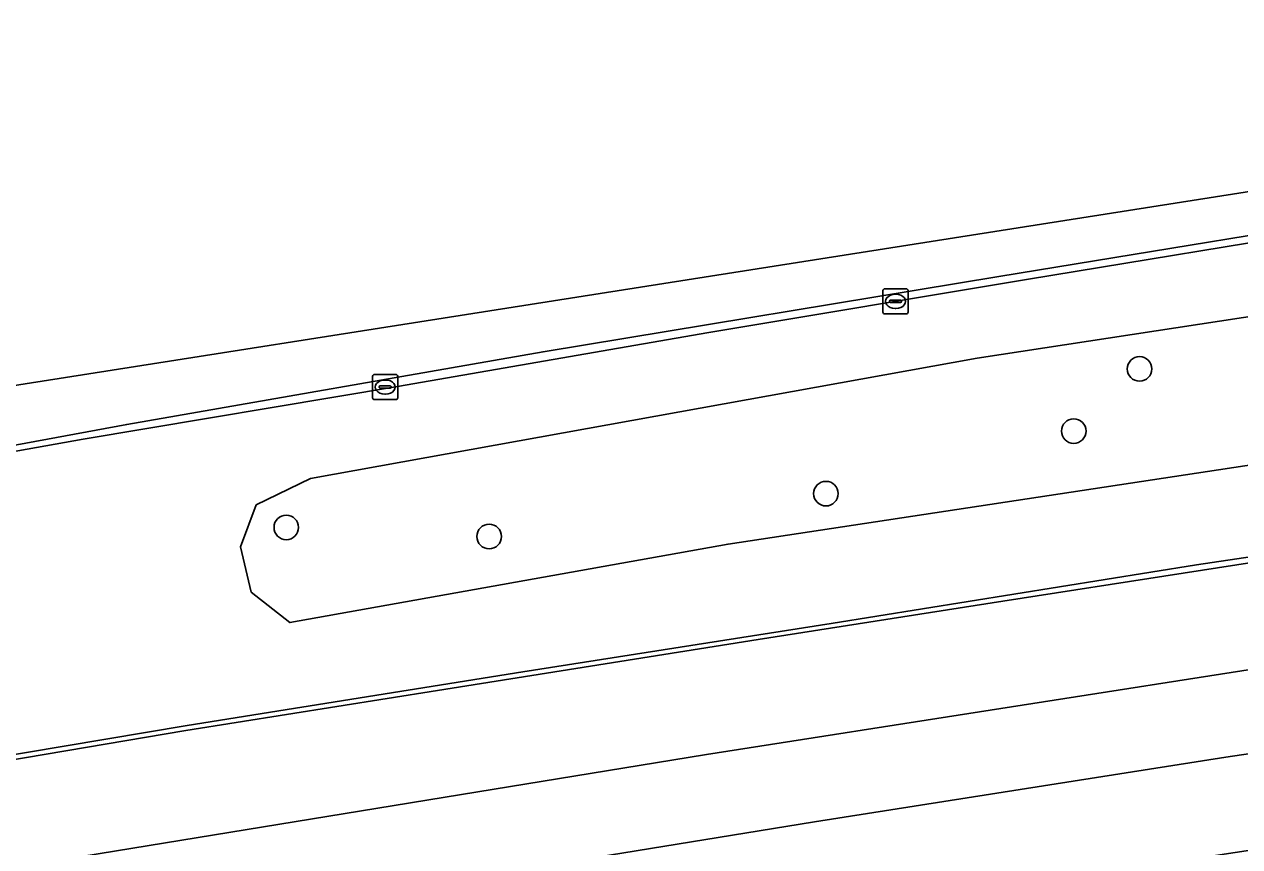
# Model space of a CAD drawing. Extents: x 162879 to 165540, y 384011 to 385181.
# Drawn here: x 164773.07 to 164821.44, y 385122.33 to 385155.06 of the extents above; entities that cross this region are included whole.
import ezdxf

# ---------------------------------------------------------------- set-up
doc = ezdxf.new("R2010")
doc.units = 0
for name, color, linetype in [('IMGEO_Berm_groen', 7, 'Continuous'), ('IMGEO_Berm_open', 7, 'Continuous'), ('IMGEO_Boom', 7, 'Continuous'), ('IMGEO_Kolk', 7, 'Continuous'), ('IMGEO_OVBaan_gesloten', 7, 'Continuous'), ('IMGEO_Rijbaan_regionaal_gesloten', 7, 'Continuous')]:
    doc.layers.add(name, color=color, linetype=linetype)

msp = doc.modelspace()

# ---------------------------------------------------------------- linework, layer by layer
at = {"layer": 'IMGEO_Berm_groen'}
for points in [[(164878.412, 385155.057), (164865.098, 385153.11), (164853.938, 385151.377), (164839.917, 385149.286), (164825.701, 385146.992), (164812.959, 385144.898), (164800.318, 385142.797), (164787.925, 385140.644), (164775.413, 385138.547), (164758.752, 385135.576)], [(164761.771, 385124.171), (164779.556, 385127.154), (164792.904, 385129.283), (164805.184, 385131.207), (164819.723, 385133.542), (164834.696, 385135.776), (164850.7, 385138.221), (164867.723, 385140.735), (164880.863, 385142.61)]]:
    msp.add_lwpolyline(points, dxfattribs=at)
for points in [[(164849.801, 385147.514), (164829.504, 385144.596), (164810.999, 385141.764), (164784.463, 385136.981), (164782.302, 385135.932), (164781.671, 385134.259), (164782.096, 385132.462), (164783.638, 385131.246), (164801.079, 385134.371), (164831.621, 385138.993), (164856.737, 385142.047), (164858.058, 385143.201), (164858.615, 385145.166), (164858.419, 385146.175), (164854.715, 385147.517)], [(164849.801, 385147.514), (164854.715, 385147.517), (164858.419, 385146.175), (164858.615, 385145.166), (164858.058, 385143.201), (164856.737, 385142.047), (164831.621, 385138.993), (164801.079, 385134.371), (164783.638, 385131.246), (164782.096, 385132.462), (164781.671, 385134.259), (164782.302, 385135.932), (164784.463, 385136.981), (164810.999, 385141.764), (164829.504, 385144.596)]]:
    msp.add_lwpolyline(points, close=True, dxfattribs=at)
at = {"layer": 'IMGEO_Berm_open'}
for points in [[(164758.752, 385135.576), (164775.413, 385138.547), (164787.925, 385140.644), (164800.318, 385142.797), (164812.959, 385144.898), (164825.701, 385146.992), (164839.917, 385149.286), (164853.938, 385151.377), (164865.098, 385153.11), (164878.412, 385155.057)], [(164869.987, 385154.189), (164849.361, 385150.963), (164845.485, 385150.366), (164829.349, 385147.88), (164811.849, 385145.023), (164793.717, 385142.026), (164777.146, 385139.133), (164762.642, 385136.452)], [(164880.863, 385142.61), (164867.723, 385140.735), (164850.7, 385138.221), (164834.696, 385135.776), (164819.723, 385133.542), (164805.184, 385131.207), (164792.904, 385129.283), (164779.556, 385127.154), (164761.771, 385124.171)], [(164759.593, 385123.582), (164779.503, 385126.953), (164789.519, 385128.545), (164802.27, 385130.571), (164812.015, 385132.105), (164826.37, 385134.323), (164834.725, 385135.597), (164845.486, 385137.275), (164847.451, 385137.56), (164852.293, 385138.263), (164867.523, 385140.495), (164876.888, 385141.88)]]:
    msp.add_lwpolyline(points, dxfattribs=at)
at = {"layer": 'IMGEO_Boom'}
for centre in [(164817.455, 385141.341), (164814.838, 385138.869), (164804.973, 385136.378), (164783.496, 385135.034), (164791.57, 385134.672)]:
    msp.add_circle(centre, 0.489, dxfattribs=at)
at = {"layer": 'IMGEO_Kolk'}
for p, q in [((164807.244, 385143.605), (164807.244, 385144.457)), ((164807.319, 385144.531), (164808.171, 385144.531)), ((164807.732, 385144.311), (164807.757, 385144.311)), ((164808.245, 385144.457), (164808.245, 385143.605)), ((164807.503, 385144.025), (164807.503, 385144.037)), ((164807.941, 385143.988), (164807.543, 385143.988)), ((164807.546, 385144.074), (164807.944, 385144.074)), ((164807.755, 385143.751), (164807.73, 385143.751)), ((164807.987, 385144.037), (164807.987, 385144.025)), ((164808.171, 385143.531), (164807.319, 385143.531)), ((164786.932, 385140.194), (164786.932, 385141.046)), ((164787.007, 385141.12), (164787.859, 385141.12)), ((164787.42, 385140.9), (164787.445, 385140.9)), ((164787.933, 385141.046), (164787.933, 385140.194)), ((164787.191, 385140.614), (164787.191, 385140.626)), ((164787.629, 385140.577), (164787.231, 385140.577)), ((164787.234, 385140.663), (164787.632, 385140.663)), ((164787.443, 385140.34), (164787.418, 385140.34)), ((164787.675, 385140.626), (164787.675, 385140.614)), ((164787.859, 385140.12), (164787.007, 385140.12))]:
    msp.add_line(p, q, dxfattribs=at)
for points in [[(164807.244, 385143.605), (164807.244, 385144.457)], [(164807.319, 385144.531), (164808.171, 385144.531)], [(164808.245, 385144.457), (164808.245, 385143.605)], [(164808.171, 385143.531), (164807.319, 385143.531)], [(164786.932, 385140.194), (164786.932, 385141.046)], [(164787.007, 385141.12), (164787.859, 385141.12)], [(164787.933, 385141.046), (164787.933, 385140.194)], [(164787.859, 385140.12), (164787.007, 385140.12)]]:
    msp.add_lwpolyline(points, dxfattribs=at)
for centre, radius, start, end in [((164807.321, 385144.455), 0.0765, 91.552, 178.448), ((164807.321, 385144.455), 0.0765, 91.552, 178.448), ((164808.169, 385144.455), 0.0765, 1.552, 88.448), ((164808.169, 385144.455), 0.0765, 1.552, 88.448), ((164807.543, 385144.034), 0.0403, 85.8775, 175.7526), ((164807.54, 385144.024), 0.0366, 178.938, 274.7102), ((164807.944, 385144.031), 0.043, 264.8664, 352.4533), ((164807.948, 385144.036), 0.0386, 1.7309, 96.639), ((164807.321, 385143.607), 0.0765, 181.552, 268.448), ((164807.321, 385143.607), 0.0765, 181.552, 268.448), ((164808.169, 385143.607), 0.0765, 271.552, 358.448), ((164808.169, 385143.607), 0.0765, 271.552, 358.448), ((164787.009, 385141.044), 0.0765, 91.552, 178.448), ((164787.009, 385141.044), 0.0765, 91.552, 178.448), ((164787.857, 385141.044), 0.0765, 1.552, 88.448), ((164787.857, 385141.044), 0.0765, 1.552, 88.448), ((164787.231, 385140.623), 0.0403, 85.8775, 175.7526), ((164787.228, 385140.613), 0.0366, 178.938, 274.7102), ((164787.632, 385140.62), 0.043, 264.8664, 352.4533), ((164787.636, 385140.625), 0.0386, 1.7309, 96.639), ((164787.009, 385140.196), 0.0765, 181.552, 268.448), ((164787.009, 385140.196), 0.0765, 181.552, 268.448), ((164787.857, 385140.196), 0.0765, 271.552, 358.448), ((164787.857, 385140.196), 0.0765, 271.552, 358.448)]:
    msp.add_arc(centre, radius, start, end, dxfattribs=at)
for centre, major_axis, ratio, start_param, end_param in [((164807.731, 385144.031), (-0.387, 0.002), 0.722429, 4.712389, 7.853982), ((164807.756, 385144.031), (-0.39, 0.002), 0.717154, 1.570796, 4.712389), ((164787.419, 385140.62), (-0.387, 0.002), 0.722429, 4.712389, 7.853982), ((164787.444, 385140.62), (-0.39, 0.002), 0.717154, 1.570796, 4.712389)]:
    msp.add_ellipse(centre, major_axis=major_axis, ratio=ratio, start_param=start_param, end_param=end_param, dxfattribs=at)
at = {"layer": 'IMGEO_OVBaan_gesloten'}
msp.add_lwpolyline([(164764.295, 385113.05), (164773.221, 385114.505), (164782.811, 385116.075), (164789.86, 385117.211), (164800.878, 385118.993), (164810.631, 385120.456), (164820.821, 385122.03), (164832.035, 385123.727), (164841.89, 385125.294), (164849.17, 385126.358), (164849.102, 385126.8), (164848.612, 385129.994), (164844.723, 385129.433), (164820.895, 385125.893), (164804.523, 385123.31), (164784.362, 385120.036), (164764.907, 385116.846)], dxfattribs=at)
at = {"layer": 'IMGEO_Rijbaan_regionaal_gesloten'}
for points in [[(164727.771, 385131.748), (164727.989, 385130.531), (164728.045, 385130.222), (164735.762, 385131.698), (164752.013, 385134.575), (164762.642, 385136.452), (164777.146, 385139.133), (164793.717, 385142.026), (164811.849, 385145.023), (164829.349, 385147.88), (164845.485, 385150.366), (164845.442, 385150.649), (164845.222, 385152.081), (164762.447, 385139.071)], [(164848.098, 385133.34), (164847.596, 385136.616), (164847.451, 385137.56), (164845.486, 385137.275), (164834.725, 385135.597), (164826.37, 385134.323), (164812.015, 385132.105), (164802.27, 385130.571), (164789.519, 385128.545), (164779.503, 385126.953), (164759.593, 385123.582), (164750.795, 385122.027), (164741.273, 385120.346), (164731.193, 385118.492), (164730.185, 385118.299), (164730.329, 385117.494), (164730.917, 385114.219), (164764.214, 385120.114), (164800.218, 385125.996), (164823.654, 385129.655), (164847.186, 385133.21)], [(164848.612, 385129.994), (164848.098, 385133.34), (164847.186, 385133.21), (164823.654, 385129.655), (164800.218, 385125.996), (164764.214, 385120.114), (164730.917, 385114.219), (164731.511, 385110.914), (164734.945, 385111.567), (164751.168, 385114.495), (164764.907, 385116.846), (164784.362, 385120.036), (164804.523, 385123.31), (164820.895, 385125.893), (164844.723, 385129.433)]]:
    msp.add_lwpolyline(points, close=True, dxfattribs=at)

doc.saveas('drawing.dxf')
